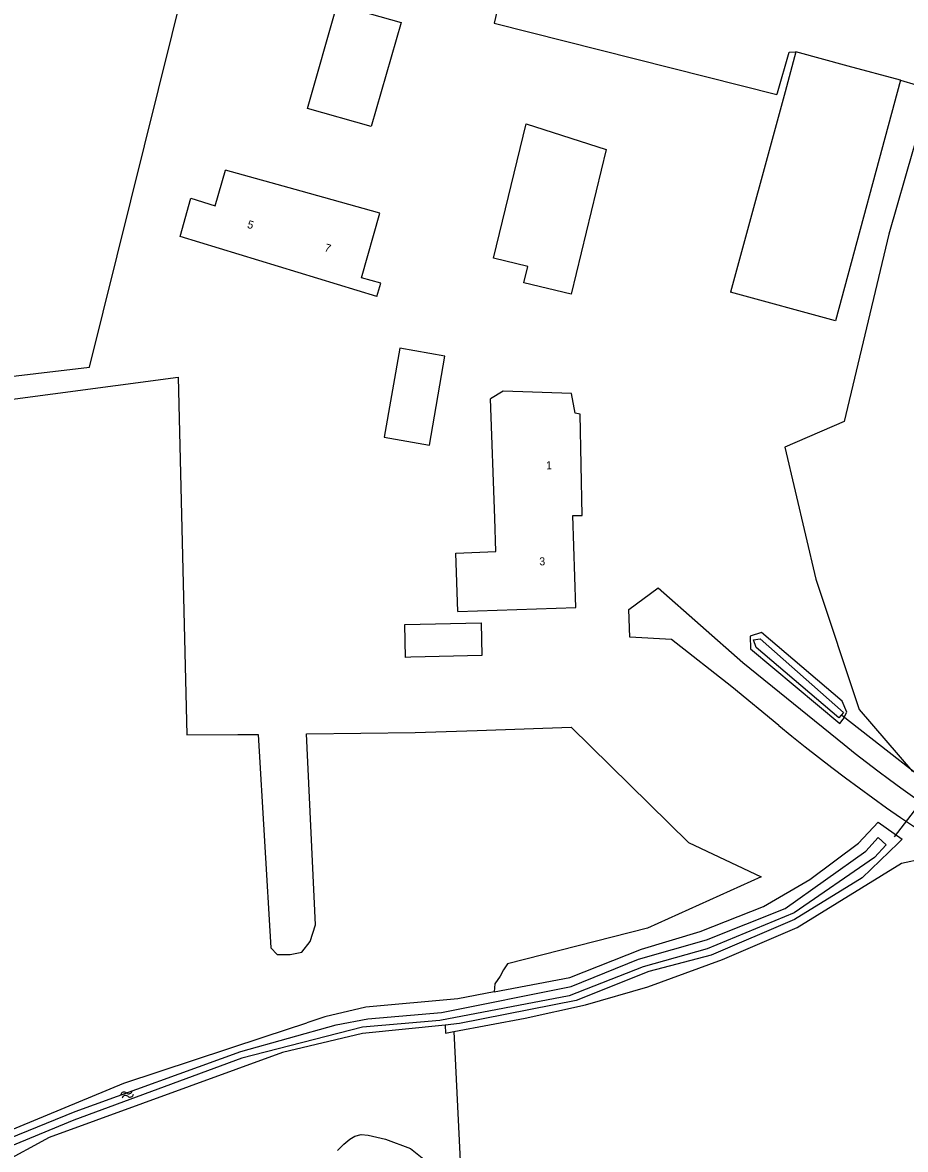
# Model space of a CAD drawing. Extents: x 137999 to 141000, y 397500 to 400501.
# Drawn here: x 139030.1 to 139140.4, y 400079.1 to 400219.9 of the extents above; entities that cross this region are included whole.
import ezdxf

# ---------------------------------------------------------------- set-up
doc = ezdxf.new("R2010")
doc.units = 0
for name, color, linetype in [('gg-afsc-draadraster', 7, 'Continuous'), ('gg-afsc-lijn draadraster', 7, 'Continuous'), ('gg-anno-huisnummerreeks BGT', 7, 'Continuous'), ('gg-bbg-bijgebouw', 7, 'Continuous'), ('gg-bbg-gedigitaliseerde bebouwing', 7, 'Continuous'), ('gg-bbg-gedigitaliseerde bijgebouw', 7, 'Continuous'), ('gg-bbg-hoofdgebouw', 7, 'Continuous'), ('gg-knt-bronhoudergrens', 7, 'Continuous'), ('gg-knt-verharding', 7, 'Continuous'), ('gg-kntw-bovenkant insteek waterloop', 7, 'Continuous'), ('gg-kntw-waterlijn', 7, 'Continuous'), ('gg-kwrk-duiker nz buis', 7, 'Continuous'), ('gt-grn-groengrens', 7, 'Continuous'), ('gt-symb-watersymbool', 7, 'Continuous'), ('gx-grn-maaiveld', 7, 'Continuous')]:
    doc.layers.add(name, color=color, linetype=linetype)

# ---------------------------------------------------------------- blocks, each defined once
blk = doc.blocks.new('gt0-WA')
at = {"layer": 'gt-symb-watersymbool'}
for centre, start, end in [((-0.32, 0.02), 28.0725, 151.9275), ((0.43, 0.42), 208.0725, 331.9275), ((-0.32, -0.43), 28.0725, 151.9275), ((0.43, -0.03), 208.0725, 331.9275)]:
    blk.add_arc(centre, 0.425, start, end, dxfattribs=at)

msp = doc.modelspace()

# ---------------------------------------------------------------- linework, layer by layer
at = {"layer": 'gg-afsc-draadraster'}
msp.add_line((139082.88, 400094.63), (139082.93, 400093.64), dxfattribs=at)
at = {"layer": 'gg-afsc-lijn draadraster'}
msp.add_line((139082.88, 400094.63), (139082.93, 400093.64), dxfattribs=at)
at = {"layer": 'gg-bbg-bijgebouw'}
for p, q in [((139077.37, 400219.92), (139073.63, 400206.92)), ((139073.63, 400206.92), (139065.67, 400209.2)), ((139077.94, 400140.59), (139077.85, 400144.69)), ((139078.61, 400140.61), (139077.94, 400140.59))]:
    msp.add_line(p, q, dxfattribs=at)
for points in [[(139065.67, 400209.2), (139069.41, 400222.2), (139077.37, 400219.92)], [(139077.85, 400144.69), (139087.39, 400144.92), (139087.47, 400140.81), (139078.61, 400140.61)]]:
    msp.add_lwpolyline(points, dxfattribs=at)
at = {"layer": 'gg-bbg-gedigitaliseerde bebouwing'}
msp.add_line((139089.08, 400157.97), (139088.56, 400172.9), dxfattribs=at)
msp.add_lwpolyline([(139084.47, 400146.32), (139084.22, 400153.63), (139089.22, 400153.8), (139089.08, 400157.97)], dxfattribs=at)
at = {"layer": 'gg-bbg-gedigitaliseerde bijgebouw'}
for p, q in [((139126.72, 400216.27), (139125.37, 400211.28)), ((139133.27, 400214.49), (139126.72, 400216.27)), ((139139.82, 400212.71), (139133.27, 400214.49)), ((139125.37, 400211.28), (139118.57, 400186.22)), ((139088.94, 400190.47), (139093, 400207.29)), ((139093, 400207.29), (139103.02, 400204.05)), ((139103.02, 400204.05), (139098.65, 400185.97)), ((139093.23, 400189.43), (139088.94, 400190.47)), ((139092.74, 400187.39), (139093.23, 400189.43)), ((139098.65, 400185.97), (139092.74, 400187.39))]:
    msp.add_line(p, q, dxfattribs=at)
for points in [[(139139.82, 400212.71), (139131.67, 400182.67), (139118.57, 400186.22)], [(139075.28, 400168.11), (139080.92, 400167.12), (139082.86, 400178.23), (139077.22, 400179.22), (139075.28, 400168.11)]]:
    msp.add_lwpolyline(points, dxfattribs=at)
at = {"layer": 'gg-bbg-hoofdgebouw'}
for p, q in [((139064.9, 400198.84), (139055.44, 400201.47)), ((139062.05, 400189.44), (139049.75, 400193.17)), ((139074.35, 400185.71), (139062.05, 400189.44))]:
    msp.add_line(p, q, dxfattribs=at)
for points in [[(139049.75, 400193.17), (139051.09, 400197.98), (139054.15, 400197.02), (139055.44, 400201.47)], [(139074.35, 400185.71), (139074.84, 400187.36), (139072.45, 400188.04), (139074.73, 400196.11), (139064.9, 400198.84)], [(139098.85, 400158.3), (139100, 400158.32), (139099.76, 400171), (139099.13, 400171.11), (139098.67, 400173.55), (139090.16, 400173.85), (139088.56, 400172.9)], [(139084.47, 400146.32), (139099.24, 400146.83), (139098.85, 400158.3)]]:
    msp.add_lwpolyline(points, dxfattribs=at)
at = {"layer": 'gg-knt-bronhoudergrens'}
for p, q in [((139098.64, 400260.33), (139089.01, 400219.85)), ((139089.01, 400219.85), (139124.36, 400210.95)), ((139082.93, 400093.64), (139083.97, 400093.84))]:
    msp.add_line(p, q, dxfattribs=at)
for points in [[(139036.04, 400292.14), (139006.27, 400173.06), (139038.45, 400176.87), (139059.09, 400260.05), (139050.46, 400262.06), (139047.92, 400262.54), (139046.33, 400263.33), (139045.22, 400265.4), (139045.7, 400267.3), (139046.49, 400270.48), (139047.13, 400272.22), (139050.99, 400288.48)], [(139124.42, 400211.16), (139125.9, 400216.23), (139126.72, 400216.27)], [(139139.82, 400212.71), (139143.73, 400211.58), (139141.38, 400204.06), (139138.33, 400193.47), (139132.78, 400170.06), (139125.34, 400166.85), (139129.21, 400150.35), (139134.63, 400134.08), (139141.29, 400126.32)], [(138994.01, 400168.22), (139049.51, 400175.61), (139050.61, 400130.89), (139056.98, 400130.95), (139059.53, 400130.96), (139061.12, 400104.29), (139061.91, 400103.44), (139063.5, 400103.44), (139064.98, 400103.76), (139066.01, 400105.07), (139066.68, 400107.14), (139065.56, 400131.05), (139079.16, 400131.18), (139086.91, 400131.43), (139098.62, 400131.85), (139113.29, 400117.47), (139122.38, 400113.18), (139108.16, 400106.75), (139090.69, 400102.28), (139090.17, 400101.52), (139089.77, 400100.75), (139089.08, 400099.79), (139089.03, 400098.79)], [(139083.97, 400093.84), (139092.87, 400095.51), (139100.43, 400097.15), (139108.21, 400099.43), (139117.55, 400102.82), (139126.88, 400106.81), (139139.91, 400114.88), (139142.62, 400115.46)]]:
    msp.add_lwpolyline(points, dxfattribs=at)
at = {"layer": 'gg-knt-verharding'}
msp.add_lwpolyline([(139124.58, 400132.08), (139118.73, 400136.89), (139111.16, 400142.82), (139105.97, 400143.13), (139105.86, 400146.56), (139109.53, 400149.3), (139120.1, 400139.95), (139132.75, 400129.71)], dxfattribs=at)
for centre, radius, start, end in [((139267.38, 400305.25), 224.45, 230.4886, 247.7928), ((139238.02, 400259.54), 167.14, 230.9653, 250.553)]:
    msp.add_arc(centre, radius, start, end, dxfattribs=at)
at = {"layer": 'gg-kntw-bovenkant insteek waterloop'}
msp.add_line((139060.28, 400093.17), (139065.58, 400094.92), dxfattribs=at)
for points in [[(139121.07, 400141.67), (139132.21, 400132.34), (139132.65, 400132.86), (139133.08, 400133.75), (139132.5, 400135.1), (139122.43, 400143.68), (139121.02, 400143.23), (139121.07, 400141.67)], [(139089.03, 400098.79), (139098.46, 400100.59), (139107.41, 400104.11), (139114.77, 400106.32), (139122.69, 400109.45), (139128.46, 400112.83), (139134.57, 400117.37), (139137.02, 400120.01), (139140.01, 400117.85), (139139.49, 400117.36)], [(139139.49, 400117.36), (139135, 400113.05), (139126.57, 400107.83), (139116.13, 400103.35), (139108.34, 400101.32), (139099.28, 400097.7), (139084.67, 400094.82), (139082.88, 400094.63)], [(139089.03, 400098.79), (139084.49, 400097.92), (139072.97, 400096.85), (139067.86, 400095.68), (139065.58, 400094.92)], [(139082.88, 400094.63), (139072.57, 400093.56), (139062.55, 400091.21), (139033.41, 400080.56), (139027.28, 400077.26), (139000, 400060.92)], [(139000, 400065.22), (139015.97, 400074.91), (139027.58, 400081.08), (139042.72, 400087.38), (139060.28, 400093.17)]]:
    msp.add_lwpolyline(points, dxfattribs=at)
at = {"layer": 'gg-kntw-waterlijn'}
for points in [[(139122.25, 400142.9), (139132.67, 400133.68), (139132.11, 400133.05), (139121.74, 400141.83), (139121.44, 400142.76), (139122.25, 400142.9)], [(139028.34, 400080.46), (139036.65, 400083.83), (139057.36, 400091.33), (139069.27, 400094.66), (139073.22, 400095.41), (139082.42, 400096.19), (139098.65, 400099.47), (139107.06, 400102.89), (139115.56, 400105.28), (139125.4, 400109.22), (139135.48, 400116.37), (139137, 400118.06), (139137.99, 400117.17), (139136.55, 400115.57), (139126.53, 400108.68), (139115.65, 400104.15), (139107.65, 400101.92), (139098.4, 400098.27), (139082.23, 400095.2), (139072.55, 400094.37), (139057.48, 400090.51), (139036.47, 400082.76), (139028.54, 400079.44)]]:
    msp.add_lwpolyline(points, dxfattribs=at)
at = {"layer": 'gg-kwrk-duiker nz buis'}
for p, q in [((139132.47, 400133.38), (139142, 400125.89)), ((139143.72, 400124.33), (139139, 400118.16))]:
    msp.add_line(p, q, dxfattribs=at)
at = {"layer": 'gt-grn-groengrens'}
for points in [[(139083.97, 400093.84), (139085.68, 400058.92), (139185.84, 400019.55)], [(139069.44, 400078.94), (139070.23, 400079.74), (139070.98, 400080.37), (139071.6, 400080.75), (139072.41, 400080.95), (139073.25, 400080.86), (139075.43, 400080.39), (139078.55, 400079.22), (139080.62, 400077.55)]]:
    msp.add_lwpolyline(points, dxfattribs=at)
at = {"layer": 'gx-grn-maaiveld'}
msp.add_line((139124.36, 400210.95), (139124.42, 400211.16), dxfattribs=at)

# ---------------------------------------------------------------- block references
at = {"layer": 'gt-symb-watersymbool', "rotation": 19.39552832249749}
msp.add_blockref('gt0-WA', (139043.09, 400085.93), dxfattribs=at)

# ---------------------------------------------------------------- texts
at = {"layer": 'gg-anno-huisnummerreeks BGT'}
for s, rotation, p in [('5', 343.1, (139058.07, 400194.3)), ('7', 343.1, (139067.72, 400191.38)), ('1', 1.1, (139095.5, 400164.08)), ('3', 1.9, (139094.67, 400152.08))]:
    msp.add_text(s, height=1, rotation=rotation, dxfattribs=at).set_placement(p)

doc.saveas('drawing.dxf')
